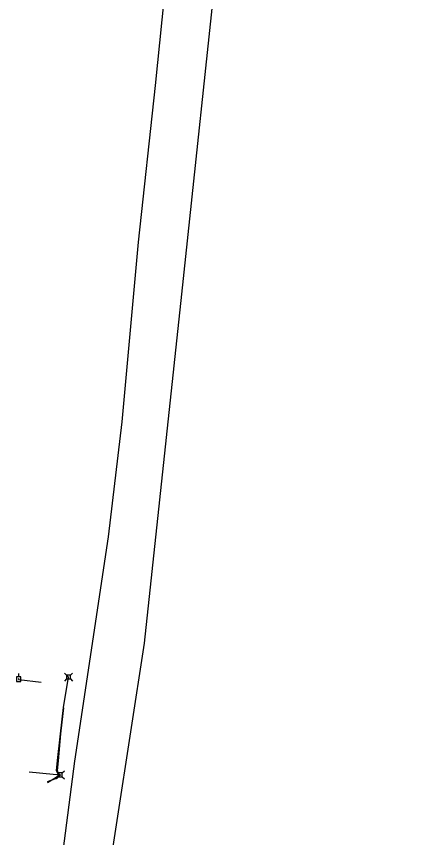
# Model space of a CAD drawing. Extents: x 600849 to 606371, y 330010 to 403088.
# Drawn here: x 602668 to 602998, y 361277 to 361954 of the extents above; entities that cross this region are included whole.
import ezdxf

# ---------------------------------------------------------------- set-up
doc = ezdxf.new("R2010")
doc.units = 0
for name, color, linetype in [('E_FTMS_Conduit', 7, 'Continuous'), ('E_UTL_AG_Bold', 7, 'Continuous'), ('E_UTL_E_UG', 7, 'Continuous'), ('E_UTL_EPowerPole', 7, 'Continuous'), ('E_UTL_FO_UG_QWEST', 7, 'Continuous'), ('E_UTL_T_UG', 7, 'Continuous')]:
    doc.layers.add(name, color=color, linetype=linetype)

msp = doc.modelspace()

# ---------------------------------------------------------------- linework, layer by layer
at = {"layer": 'E_FTMS_Conduit'}
msp.add_lwpolyline([(602728.56, 361144.49), (602773.44, 361436.86), (602804.35, 361724.81), (602835.41, 362017.49), (602853.41, 362300.17), (602862.73, 362574), (602864.84, 362795.21), (602869.07, 363042.13), (602856.75, 363442.42), (602851.42, 363623.72), (602831.32, 363809.64), (602826.21, 363833.28), (602828.49, 363833.62), (602845.8, 363837.45), (602975.72, 363856.3), (602995.75, 363859.34), (602997.64, 363859.81), (602996.87, 363861.86), (602995.19, 363872.42), (602966.87, 364136.29)], dxfattribs=at)
at = {"layer": 'E_UTL_AG_Bold'}
for points in [[(602709.37, 361410.58), (602707.62, 361412.34)], [(602712.47, 361410.58), (602709.37, 361410.58)], [(602709.37, 361410.58), (602709.37, 361407.49)], [(602712.47, 361410.58), (602714.22, 361412.34)], [(602712.47, 361407.49), (602712.47, 361410.58)], [(602709.37, 361407.49), (602707.62, 361405.74)], [(602709.37, 361407.49), (602712.47, 361407.49)], [(602712.47, 361407.49), (602714.22, 361405.74)], [(602702.7, 361329.95), (602700.95, 361331.7)], [(602702.7, 361326.85), (602700.95, 361325.1)], [(602705.8, 361329.95), (602702.7, 361329.95)], [(602702.7, 361329.95), (602702.7, 361326.85)], [(602702.7, 361326.85), (602705.8, 361326.85)], [(602705.8, 361329.95), (602707.55, 361331.7)], [(602705.8, 361326.85), (602705.8, 361329.95)], [(602705.8, 361326.85), (602707.55, 361325.1)]]:
    msp.add_lwpolyline(points, dxfattribs=at)
at = {"layer": 'E_UTL_E_UG'}
for points in [[(602688.38, 361404.6), (602669.88, 361406.66)], [(602693.68, 361322.04), (602699.82, 361325.97), (602703.59, 361328.52), (602702.28, 361329.94), (602701.94, 361332.11), (602702.74, 361339.96), (602704.58, 361362.35), (602707.02, 361383.76)], [(602678.37, 361330.96), (602698.27, 361329.04), (602703.51, 361328.64)]]:
    msp.add_lwpolyline(points, dxfattribs=at)
at = {"layer": 'E_UTL_EPowerPole'}
for points in [[(602671.7, 361409.12), (602668.01, 361409.12)], [(602668.01, 361409.12), (602668.01, 361405.43)], [(602669.86, 361409.12), (602669.86, 361412.03)], [(602671.7, 361405.43), (602671.7, 361409.12)], [(602668.01, 361405.43), (602671.7, 361405.43)], [(602670.13, 361407.28), (602670.12, 361407.33), (602670.11, 361407.37), (602670.09, 361407.41), (602670.06, 361407.45), (602670.03, 361407.48), (602669.99, 361407.5), (602669.95, 361407.51), (602669.9, 361407.52), (602669.86, 361407.52), (602669.81, 361407.51), (602669.77, 361407.49), (602669.73, 361407.46), (602669.7, 361407.43), (602669.68, 361407.39), (602669.66, 361407.35), (602669.65, 361407.3), (602669.65, 361407.26), (602669.66, 361407.21), (602669.68, 361407.17), (602669.7, 361407.13), (602669.73, 361407.1), (602669.77, 361407.07), (602669.81, 361407.06), (602669.86, 361407.04), (602669.9, 361407.04), (602669.95, 361407.05), (602669.99, 361407.06), (602670.03, 361407.09), (602670.06, 361407.12), (602670.09, 361407.15), (602670.11, 361407.19), (602670.12, 361407.24), (602670.13, 361407.28)]]:
    msp.add_lwpolyline(points, dxfattribs=at)
at = {"layer": 'E_UTL_FO_UG_QWEST'}
msp.add_lwpolyline([(602689.38, 361134), (602716, 361339.63), (602743.87, 361524.68), (602754.99, 361619.51), (602768.57, 361767.8), (602782.65, 361896.98), (602793.64, 362005.46), (602805.45, 362193.34), (602813.26, 362336.49), (602817.5, 362407.38), (602822.05, 362549.25), (602828.95, 362701.86), (602830.3, 363140.61), (602824.69, 363330.76), (602824.69, 363330.79), (602812.45, 363727.22), (602792.64, 363896.81), (602779.99, 364023.79)], dxfattribs=at)
at = {"layer": 'E_UTL_T_UG'}
for points in [[(602678.45, 361330.93), (602698.29, 361328.88), (602704.25, 361328.4), (602702.17, 361329.62), (602701.06, 361331.58), (602701.83, 361340.1), (602704.34, 361362.3), (602706.78, 361383.81), (602710.92, 361409.04), (602709.62, 361410.2)], [(602693.69, 361322.79), (602700.35, 361325.39), (602704.25, 361328.4)]]:
    msp.add_lwpolyline(points, dxfattribs=at)

doc.saveas('drawing.dxf')
